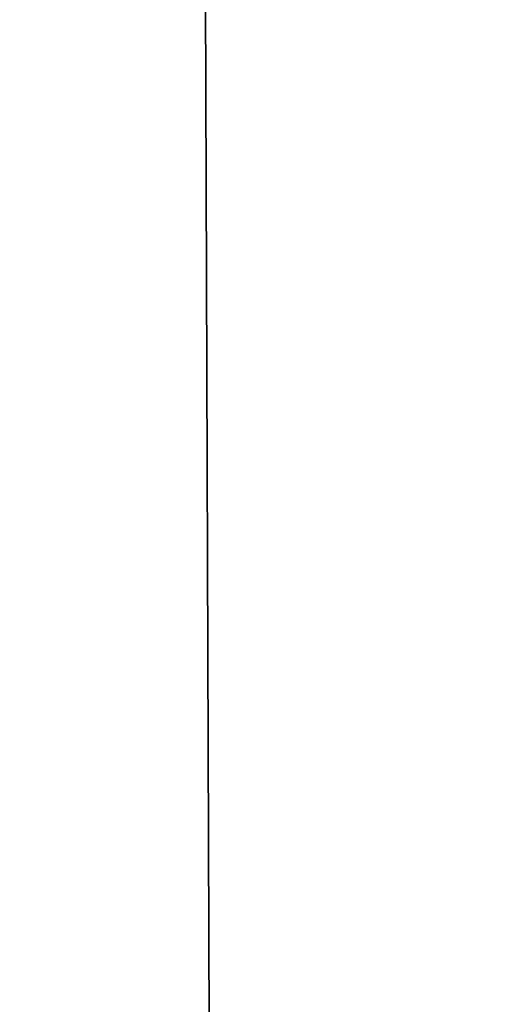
# Model space of a CAD drawing. Header units: millimetres. Extents: x -365 to 365, y -678 to 20.
# Tile 447 of 656: x -2.196 to -2.059, y -41.432 to -41.152. Entities that reach past the tile are written whole.
import ezdxf

# ---------------------------------------------------------------- set-up
doc = ezdxf.new("R2010")
doc.units = ezdxf.units.MM
doc.header["$LTSCALE"] = 65.185185
for name, color, linetype in [('237', 7, 'CONTINUOUS'), ('362', 7, 'CONTINUOUS'), ('450', 7, 'CONTINUOUS'), ('451', 7, 'CONTINUOUS'), ('566', 7, 'CONTINUOUS'), ('568', 7, 'CONTINUOUS')]:
    doc.layers.add(name, color=color, linetype=linetype)

msp = doc.modelspace()

# ---------------------------------------------------------------- linework, layer by layer
at = {"layer": '237', "linetype": 'CONTINUOUS'}
for points in [[(-2.02482, -74.85131, -2.96229), (-2.2, -25, -1.35), (-2.63505, -74.85131, -1.35), (-2.02482, -74.85131, -2.96229)], [(-1.87094, -25.60872, -2.45872), (-2.2, -25, -1.35), (-2.02482, -74.85131, -2.96229), (-1.87094, -25.60872, -2.45872)]]:
    msp.add_3dface(points, dxfattribs=at)
at = {"layer": '362', "linetype": 'CONTINUOUS'}
for points in [[(-2, -74.7, 19.85), (-2, 0, 19.85), (-4.0572, -6.35385, 19.03356), (-2, -74.7, 19.85)], [(-2, -74.7, 19.85), (-4.0572, -6.35385, 19.03356), (-4.12132, -74.7, 18.97132), (-2, -74.7, 19.85)]]:
    msp.add_3dface(points, dxfattribs=at)
at = {"layer": '450', "linetype": 'CONTINUOUS'}
msp.add_3dface([(-2, -41.71041, -6.15), (-2.35355, -41.71041, -6.29645), (-2.30598, -38.59628, -6.15), (-2, -41.71041, -6.15)], dxfattribs=at)
at = {"layer": '451', "linetype": 'CONTINUOUS'}
msp.add_3dface([(-2, -41.71041, -6.15), (-2.30598, -38.59628, -6.15), (-1.25, -36.79967, -6.15), (-2, -41.71041, -6.15)], dxfattribs=at)
at = {"layer": '566', "linetype": 'CONTINUOUS'}
for points in [[(-2.09344, -12.78906, 15.05), (-1.90988, -11.79268, 15.84282), (-2.63505, -74.85131, 15.05), (-2.09344, -12.78906, 15.05)], [(-2.63505, -74.85131, 15.05), (-1.90988, -11.79268, 15.84282), (-2.02482, -74.85131, 16.66229), (-2.63505, -74.85131, 15.05)]]:
    msp.add_3dface(points, dxfattribs=at)
at = {"layer": '568', "linetype": 'CONTINUOUS'}
msp.add_3dface([(-2.63505, -74.85131, 15.05), (-2.3244, -39.25501, 14.79324), (-2.09344, -12.78906, 15.05), (-2.63505, -74.85131, 15.05)], dxfattribs=at)

doc.saveas('drawing.dxf')
